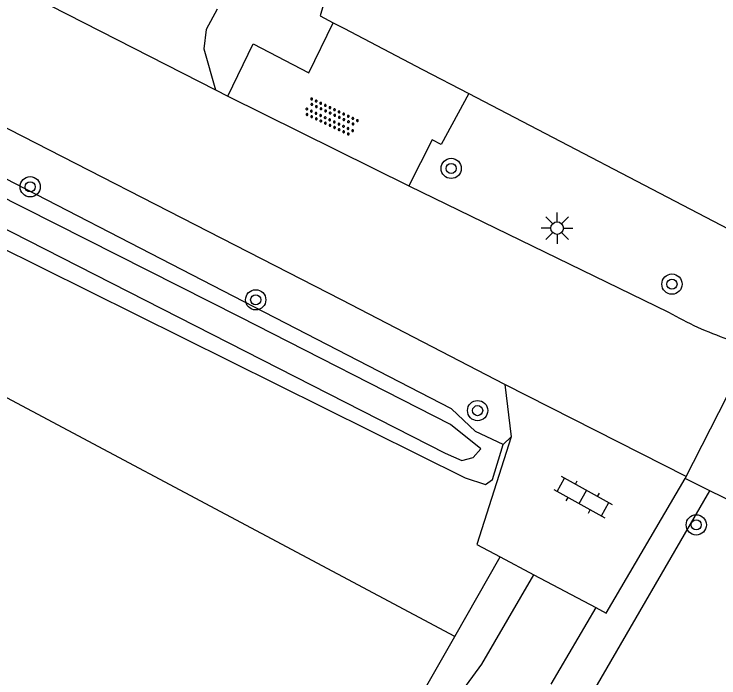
# Model space of a CAD drawing. Extents: x 128999 to 131010, y 395498 to 399007.
# Drawn here: x 129478.87 to 129506.7, y 398294.62 to 398320.84 of the extents above; entities that cross this region are included whole.
import ezdxf

# ---------------------------------------------------------------- set-up
doc = ezdxf.new("R2010")
doc.units = 0
for name, color, linetype in [('gg-afsc-hekwerk', 7, 'Continuous'), ('gg-knt-onverhard', 7, 'Continuous'), ('gg-knt-verharding', 7, 'Continuous'), ('gg-kntw-bovenkant insteek waterloop', 7, 'Continuous'), ('gg-kntw-waterlijn', 7, 'Continuous'), ('gt-grn-groengrens', 7, 'Continuous'), ('gt-grn-groengrens NZ', 7, 'Continuous'), ('gt-symb-boom', 7, 'Continuous'), ('gt-symb-klinker verharding', 7, 'Continuous'), ('gt-symb-lichtmast', 7, 'Continuous'), ('gt-symb-overige verharding', 7, 'Continuous')]:
    doc.layers.add(name, color=color, linetype=linetype)

# ---------------------------------------------------------------- blocks, each defined once
blk = doc.blocks.new('gt0-BOOM')
at = {"layer": 'gt-symb-boom'}
for radius in [0.4, 0.2]:
    blk.add_circle((0, 0), radius, dxfattribs=at)
blk = doc.blocks.new('gt0-LMAST')
at = {"layer": 'gt-symb-lichtmast'}
for p, q in [((-0.005, 0.246), (-0.005, 0.621)), ((-0.182, 0.173), (-0.447, 0.438)), ((0.172, 0.173), (0.437, 0.438)), ((-0.255, -0.004), (-0.63, -0.004)), ((-0.182, -0.181), (-0.447, -0.446)), ((-0.005, -0.254), (-0.005, -0.629)), ((0.437, -0.446), (0.172, -0.181)), ((0.245, -0.004), (0.62, -0.004))]:
    blk.add_line(p, q, dxfattribs=at)
blk.add_circle((-0.005, -0.004), 0.25, dxfattribs=at)
blk = doc.blocks.new('gt0-KL1')
at = {"layer": 'gt-symb-klinker verharding'}
for p, q in [((-1.15, 0.3), (1.15, 0.3)), ((-1, -0.3), (-1, 0.3)), ((-0.5, 0.3), (-0.5, 0.45)), ((0, -0.3), (0, 0.3)), ((0.5, 0.3), (0.5, 0.45)), ((1, -0.3), (1, 0.3)), ((-1.15, -0.3), (1.15, -0.3)), ((-0.5, -0.45), (-0.5, -0.3)), ((0.5, -0.45), (0.5, -0.3))]:
    blk.add_line(p, q, dxfattribs=at)
blk = doc.blocks.new('gt0-OVH')
at = {"layer": 'gt-symb-overige verharding'}
for points in [[(-0.972, 0.298), (-0.967, 0.308), (-0.965, 0.319), (-0.966, 0.33), (-0.971, 0.34), (-0.978, 0.348), (-0.988, 0.353), (-0.999, 0.355), (-1.01, 0.354), (-1.02, 0.349), (-1.028, 0.342), (-1.033, 0.332), (-1.035, 0.321), (-1.034, 0.31), (-1.029, 0.3), (-1.022, 0.292), (-1.012, 0.287), (-1.001, 0.285), (-0.99, 0.286), (-0.98, 0.291)], [(-0.772, 0.298), (-0.767, 0.308), (-0.765, 0.319), (-0.766, 0.33), (-0.771, 0.34), (-0.778, 0.348), (-0.788, 0.353), (-0.799, 0.355), (-0.81, 0.354), (-0.82, 0.349), (-0.828, 0.342), (-0.833, 0.332), (-0.835, 0.321), (-0.834, 0.31), (-0.829, 0.3), (-0.822, 0.292), (-0.812, 0.287), (-0.801, 0.285), (-0.79, 0.286), (-0.78, 0.291)], [(-0.572, 0.298), (-0.567, 0.308), (-0.565, 0.319), (-0.566, 0.33), (-0.571, 0.34), (-0.578, 0.348), (-0.588, 0.353), (-0.599, 0.355), (-0.61, 0.354), (-0.62, 0.349), (-0.628, 0.342), (-0.633, 0.332), (-0.635, 0.321), (-0.634, 0.31), (-0.629, 0.3), (-0.622, 0.292), (-0.612, 0.287), (-0.601, 0.285), (-0.59, 0.286), (-0.58, 0.291)], [(-0.372, 0.298), (-0.367, 0.308), (-0.365, 0.319), (-0.366, 0.33), (-0.371, 0.34), (-0.378, 0.348), (-0.388, 0.353), (-0.399, 0.355), (-0.41, 0.354), (-0.42, 0.349), (-0.428, 0.342), (-0.433, 0.332), (-0.435, 0.321), (-0.434, 0.31), (-0.429, 0.3), (-0.422, 0.292), (-0.412, 0.287), (-0.401, 0.285), (-0.39, 0.286), (-0.38, 0.291)], [(-0.172, 0.298), (-0.167, 0.308), (-0.165, 0.319), (-0.166, 0.33), (-0.171, 0.34), (-0.178, 0.348), (-0.188, 0.353), (-0.199, 0.355), (-0.21, 0.354), (-0.22, 0.349), (-0.228, 0.342), (-0.233, 0.332), (-0.235, 0.321), (-0.234, 0.31), (-0.229, 0.3), (-0.222, 0.292), (-0.212, 0.287), (-0.201, 0.285), (-0.19, 0.286), (-0.18, 0.291)], [(0.028, 0.298), (0.033, 0.308), (0.035, 0.319), (0.034, 0.33), (0.029, 0.34), (0.022, 0.348), (0.012, 0.353), (0.001, 0.355), (-0.01, 0.354), (-0.02, 0.349), (-0.028, 0.342), (-0.033, 0.332), (-0.035, 0.321), (-0.034, 0.31), (-0.029, 0.3), (-0.022, 0.292), (-0.012, 0.287), (-0.001, 0.285), (0.01, 0.286), (0.02, 0.291)], [(0.228, 0.298), (0.233, 0.308), (0.235, 0.319), (0.234, 0.33), (0.229, 0.34), (0.222, 0.348), (0.212, 0.353), (0.201, 0.355), (0.19, 0.354), (0.18, 0.349), (0.172, 0.342), (0.167, 0.332), (0.165, 0.321), (0.166, 0.31), (0.171, 0.3), (0.178, 0.292), (0.188, 0.287), (0.199, 0.285), (0.21, 0.286), (0.22, 0.291)], [(0.428, 0.298), (0.433, 0.308), (0.435, 0.319), (0.434, 0.33), (0.429, 0.34), (0.422, 0.348), (0.412, 0.353), (0.401, 0.355), (0.39, 0.354), (0.38, 0.349), (0.372, 0.342), (0.367, 0.332), (0.365, 0.321), (0.366, 0.31), (0.371, 0.3), (0.378, 0.292), (0.388, 0.287), (0.399, 0.285), (0.41, 0.286), (0.42, 0.291)], [(0.628, 0.298), (0.633, 0.308), (0.635, 0.319), (0.634, 0.33), (0.629, 0.34), (0.622, 0.348), (0.612, 0.353), (0.601, 0.355), (0.59, 0.354), (0.58, 0.349), (0.572, 0.342), (0.567, 0.332), (0.565, 0.321), (0.566, 0.31), (0.571, 0.3), (0.578, 0.292), (0.588, 0.287), (0.599, 0.285), (0.61, 0.286), (0.62, 0.291)], [(0.828, 0.298), (0.833, 0.308), (0.835, 0.319), (0.834, 0.33), (0.829, 0.34), (0.822, 0.348), (0.812, 0.353), (0.801, 0.355), (0.79, 0.354), (0.78, 0.349), (0.772, 0.342), (0.767, 0.332), (0.765, 0.321), (0.766, 0.31), (0.771, 0.3), (0.778, 0.292), (0.788, 0.287), (0.799, 0.285), (0.81, 0.286), (0.82, 0.291)], [(1.028, 0.298), (1.033, 0.308), (1.035, 0.319), (1.034, 0.33), (1.029, 0.34), (1.022, 0.348), (1.012, 0.353), (1.001, 0.355), (0.99, 0.354), (0.98, 0.349), (0.972, 0.342), (0.967, 0.332), (0.965, 0.321), (0.966, 0.31), (0.971, 0.3), (0.978, 0.292), (0.988, 0.287), (0.999, 0.285), (1.01, 0.286), (1.02, 0.291)], [(-0.872, 0.106), (-0.867, 0.116), (-0.865, 0.126), (-0.866, 0.137), (-0.871, 0.147), (-0.878, 0.156), (-0.888, 0.161), (-0.899, 0.163), (-0.91, 0.162), (-0.92, 0.157), (-0.928, 0.15), (-0.933, 0.14), (-0.935, 0.129), (-0.934, 0.118), (-0.929, 0.108), (-0.922, 0.1), (-0.912, 0.095), (-0.901, 0.092), (-0.89, 0.094), (-0.88, 0.098)], [(-0.672, 0.106), (-0.667, 0.116), (-0.665, 0.126), (-0.666, 0.137), (-0.671, 0.147), (-0.678, 0.156), (-0.688, 0.161), (-0.699, 0.163), (-0.71, 0.162), (-0.72, 0.157), (-0.728, 0.15), (-0.733, 0.14), (-0.735, 0.129), (-0.734, 0.118), (-0.729, 0.108), (-0.722, 0.1), (-0.712, 0.095), (-0.701, 0.092), (-0.69, 0.094), (-0.68, 0.098)], [(-0.472, 0.106), (-0.467, 0.116), (-0.465, 0.126), (-0.466, 0.137), (-0.471, 0.147), (-0.478, 0.156), (-0.488, 0.161), (-0.499, 0.163), (-0.51, 0.162), (-0.52, 0.157), (-0.528, 0.15), (-0.533, 0.14), (-0.535, 0.129), (-0.534, 0.118), (-0.529, 0.108), (-0.522, 0.1), (-0.512, 0.095), (-0.501, 0.092), (-0.49, 0.094), (-0.48, 0.098)], [(-0.272, 0.106), (-0.267, 0.116), (-0.265, 0.126), (-0.266, 0.137), (-0.271, 0.147), (-0.278, 0.156), (-0.288, 0.161), (-0.299, 0.163), (-0.31, 0.162), (-0.32, 0.157), (-0.328, 0.15), (-0.333, 0.14), (-0.335, 0.129), (-0.334, 0.118), (-0.329, 0.108), (-0.322, 0.1), (-0.312, 0.095), (-0.301, 0.092), (-0.29, 0.094), (-0.28, 0.098)], [(-0.072, 0.106), (-0.067, 0.116), (-0.065, 0.126), (-0.066, 0.137), (-0.071, 0.147), (-0.078, 0.156), (-0.088, 0.161), (-0.099, 0.163), (-0.11, 0.162), (-0.12, 0.157), (-0.128, 0.15), (-0.133, 0.14), (-0.135, 0.129), (-0.134, 0.118), (-0.129, 0.108), (-0.122, 0.1), (-0.112, 0.095), (-0.101, 0.092), (-0.09, 0.094), (-0.08, 0.098)], [(0.128, 0.106), (0.133, 0.116), (0.135, 0.126), (0.134, 0.137), (0.129, 0.147), (0.122, 0.156), (0.112, 0.161), (0.101, 0.163), (0.09, 0.162), (0.08, 0.157), (0.072, 0.15), (0.067, 0.14), (0.065, 0.129), (0.066, 0.118), (0.071, 0.108), (0.078, 0.1), (0.088, 0.095), (0.099, 0.092), (0.11, 0.094), (0.12, 0.098)], [(0.328, 0.106), (0.333, 0.116), (0.335, 0.126), (0.334, 0.137), (0.329, 0.147), (0.322, 0.156), (0.312, 0.161), (0.301, 0.163), (0.29, 0.162), (0.28, 0.157), (0.272, 0.15), (0.267, 0.14), (0.265, 0.129), (0.266, 0.118), (0.271, 0.108), (0.278, 0.1), (0.288, 0.095), (0.299, 0.092), (0.31, 0.094), (0.32, 0.098)], [(0.528, 0.106), (0.533, 0.116), (0.535, 0.126), (0.534, 0.137), (0.529, 0.147), (0.522, 0.156), (0.512, 0.161), (0.501, 0.163), (0.49, 0.162), (0.48, 0.157), (0.472, 0.15), (0.467, 0.14), (0.465, 0.129), (0.466, 0.118), (0.471, 0.108), (0.478, 0.1), (0.488, 0.095), (0.499, 0.092), (0.51, 0.094), (0.52, 0.098)], [(0.728, 0.106), (0.733, 0.116), (0.735, 0.126), (0.734, 0.137), (0.729, 0.147), (0.722, 0.156), (0.712, 0.161), (0.701, 0.163), (0.69, 0.162), (0.68, 0.157), (0.672, 0.15), (0.667, 0.14), (0.665, 0.129), (0.666, 0.118), (0.671, 0.108), (0.678, 0.1), (0.688, 0.095), (0.699, 0.092), (0.71, 0.094), (0.72, 0.098)], [(0.928, 0.106), (0.933, 0.116), (0.935, 0.126), (0.934, 0.137), (0.929, 0.147), (0.922, 0.156), (0.912, 0.161), (0.901, 0.163), (0.89, 0.162), (0.88, 0.157), (0.872, 0.15), (0.867, 0.14), (0.865, 0.129), (0.866, 0.118), (0.871, 0.108), (0.878, 0.1), (0.888, 0.095), (0.899, 0.092), (0.91, 0.094), (0.92, 0.098)], [(-0.972, -0.142), (-0.967, -0.132), (-0.965, -0.121), (-0.966, -0.11), (-0.971, -0.1), (-0.978, -0.092), (-0.988, -0.087), (-0.999, -0.085), (-1.01, -0.086), (-1.02, -0.091), (-1.028, -0.098), (-1.033, -0.108), (-1.035, -0.119), (-1.034, -0.13), (-1.029, -0.14), (-1.022, -0.148), (-1.012, -0.153), (-1.001, -0.155), (-0.99, -0.154), (-0.98, -0.149)], [(-0.872, -0.334), (-0.867, -0.324), (-0.865, -0.314), (-0.866, -0.303), (-0.871, -0.293), (-0.878, -0.284), (-0.888, -0.279), (-0.899, -0.277), (-0.91, -0.278), (-0.92, -0.283), (-0.928, -0.29), (-0.933, -0.3), (-0.935, -0.311), (-0.934, -0.322), (-0.929, -0.332), (-0.922, -0.34), (-0.912, -0.345), (-0.901, -0.348), (-0.89, -0.346), (-0.88, -0.342)], [(-0.772, -0.142), (-0.767, -0.132), (-0.765, -0.121), (-0.766, -0.11), (-0.771, -0.1), (-0.778, -0.092), (-0.788, -0.087), (-0.799, -0.085), (-0.81, -0.086), (-0.82, -0.091), (-0.828, -0.098), (-0.833, -0.108), (-0.835, -0.119), (-0.834, -0.13), (-0.829, -0.14), (-0.822, -0.148), (-0.812, -0.153), (-0.801, -0.155), (-0.79, -0.154), (-0.78, -0.149)], [(-0.672, -0.334), (-0.667, -0.324), (-0.665, -0.314), (-0.666, -0.303), (-0.671, -0.293), (-0.678, -0.284), (-0.688, -0.279), (-0.699, -0.277), (-0.71, -0.278), (-0.72, -0.283), (-0.728, -0.29), (-0.733, -0.3), (-0.735, -0.311), (-0.734, -0.322), (-0.729, -0.332), (-0.722, -0.34), (-0.712, -0.345), (-0.701, -0.348), (-0.69, -0.346), (-0.68, -0.342)], [(-0.572, -0.142), (-0.567, -0.132), (-0.565, -0.121), (-0.566, -0.11), (-0.571, -0.1), (-0.578, -0.092), (-0.588, -0.087), (-0.599, -0.085), (-0.61, -0.086), (-0.62, -0.091), (-0.628, -0.098), (-0.633, -0.108), (-0.635, -0.119), (-0.634, -0.13), (-0.629, -0.14), (-0.622, -0.148), (-0.612, -0.153), (-0.601, -0.155), (-0.59, -0.154), (-0.58, -0.149)], [(-0.472, -0.334), (-0.467, -0.324), (-0.465, -0.314), (-0.466, -0.303), (-0.471, -0.293), (-0.478, -0.284), (-0.488, -0.279), (-0.499, -0.277), (-0.51, -0.278), (-0.52, -0.283), (-0.528, -0.29), (-0.533, -0.3), (-0.535, -0.311), (-0.534, -0.322), (-0.529, -0.332), (-0.522, -0.34), (-0.512, -0.345), (-0.501, -0.348), (-0.49, -0.346), (-0.48, -0.342)], [(-0.372, -0.142), (-0.367, -0.132), (-0.365, -0.121), (-0.366, -0.11), (-0.371, -0.1), (-0.378, -0.092), (-0.388, -0.087), (-0.399, -0.085), (-0.41, -0.086), (-0.42, -0.091), (-0.428, -0.098), (-0.433, -0.108), (-0.435, -0.119), (-0.434, -0.13), (-0.429, -0.14), (-0.422, -0.148), (-0.412, -0.153), (-0.401, -0.155), (-0.39, -0.154), (-0.38, -0.149)], [(-0.272, -0.334), (-0.267, -0.324), (-0.265, -0.314), (-0.266, -0.303), (-0.271, -0.293), (-0.278, -0.284), (-0.288, -0.279), (-0.299, -0.277), (-0.31, -0.278), (-0.32, -0.283), (-0.328, -0.29), (-0.333, -0.3), (-0.335, -0.311), (-0.334, -0.322), (-0.329, -0.332), (-0.322, -0.34), (-0.312, -0.345), (-0.301, -0.348), (-0.29, -0.346), (-0.28, -0.342)], [(-0.172, -0.142), (-0.167, -0.132), (-0.165, -0.121), (-0.166, -0.11), (-0.171, -0.1), (-0.178, -0.092), (-0.188, -0.087), (-0.199, -0.085), (-0.21, -0.086), (-0.22, -0.091), (-0.228, -0.098), (-0.233, -0.108), (-0.235, -0.119), (-0.234, -0.13), (-0.229, -0.14), (-0.222, -0.148), (-0.212, -0.153), (-0.201, -0.155), (-0.19, -0.154), (-0.18, -0.149)], [(-0.072, -0.334), (-0.067, -0.324), (-0.065, -0.314), (-0.066, -0.303), (-0.071, -0.293), (-0.078, -0.284), (-0.088, -0.279), (-0.099, -0.277), (-0.11, -0.278), (-0.12, -0.283), (-0.128, -0.29), (-0.133, -0.3), (-0.135, -0.311), (-0.134, -0.322), (-0.129, -0.332), (-0.122, -0.34), (-0.112, -0.345), (-0.101, -0.348), (-0.09, -0.346), (-0.08, -0.342)], [(0.028, -0.142), (0.033, -0.132), (0.035, -0.121), (0.034, -0.11), (0.029, -0.1), (0.022, -0.092), (0.012, -0.087), (0.001, -0.085), (-0.01, -0.086), (-0.02, -0.091), (-0.028, -0.098), (-0.033, -0.108), (-0.035, -0.119), (-0.034, -0.13), (-0.029, -0.14), (-0.022, -0.148), (-0.012, -0.153), (-0.001, -0.155), (0.01, -0.154), (0.02, -0.149)], [(0.128, -0.334), (0.133, -0.324), (0.135, -0.314), (0.134, -0.303), (0.129, -0.293), (0.122, -0.284), (0.112, -0.279), (0.101, -0.277), (0.09, -0.278), (0.08, -0.283), (0.072, -0.29), (0.067, -0.3), (0.065, -0.311), (0.066, -0.322), (0.071, -0.332), (0.078, -0.34), (0.088, -0.345), (0.099, -0.348), (0.11, -0.346), (0.12, -0.342)], [(0.228, -0.142), (0.233, -0.132), (0.235, -0.121), (0.234, -0.11), (0.229, -0.1), (0.222, -0.092), (0.212, -0.087), (0.201, -0.085), (0.19, -0.086), (0.18, -0.091), (0.172, -0.098), (0.167, -0.108), (0.165, -0.119), (0.166, -0.13), (0.171, -0.14), (0.178, -0.148), (0.188, -0.153), (0.199, -0.155), (0.21, -0.154), (0.22, -0.149)], [(0.328, -0.334), (0.333, -0.324), (0.335, -0.314), (0.334, -0.303), (0.329, -0.293), (0.322, -0.284), (0.312, -0.279), (0.301, -0.277), (0.29, -0.278), (0.28, -0.283), (0.272, -0.29), (0.267, -0.3), (0.265, -0.311), (0.266, -0.322), (0.271, -0.332), (0.278, -0.34), (0.288, -0.345), (0.299, -0.348), (0.31, -0.346), (0.32, -0.342)], [(0.428, -0.142), (0.433, -0.132), (0.435, -0.121), (0.434, -0.11), (0.429, -0.1), (0.422, -0.092), (0.412, -0.087), (0.401, -0.085), (0.39, -0.086), (0.38, -0.091), (0.372, -0.098), (0.367, -0.108), (0.365, -0.119), (0.366, -0.13), (0.371, -0.14), (0.378, -0.148), (0.388, -0.153), (0.399, -0.155), (0.41, -0.154), (0.42, -0.149)], [(0.528, -0.334), (0.533, -0.324), (0.535, -0.314), (0.534, -0.303), (0.529, -0.293), (0.522, -0.284), (0.512, -0.279), (0.501, -0.277), (0.49, -0.278), (0.48, -0.283), (0.472, -0.29), (0.467, -0.3), (0.465, -0.311), (0.466, -0.322), (0.471, -0.332), (0.478, -0.34), (0.488, -0.345), (0.499, -0.348), (0.51, -0.346), (0.52, -0.342)], [(0.628, -0.142), (0.633, -0.132), (0.635, -0.121), (0.634, -0.11), (0.629, -0.1), (0.622, -0.092), (0.612, -0.087), (0.601, -0.085), (0.59, -0.086), (0.58, -0.091), (0.572, -0.098), (0.567, -0.108), (0.565, -0.119), (0.566, -0.13), (0.571, -0.14), (0.578, -0.148), (0.588, -0.153), (0.599, -0.155), (0.61, -0.154), (0.62, -0.149)], [(0.728, -0.334), (0.733, -0.324), (0.735, -0.314), (0.734, -0.303), (0.729, -0.293), (0.722, -0.284), (0.712, -0.279), (0.701, -0.277), (0.69, -0.278), (0.68, -0.283), (0.672, -0.29), (0.667, -0.3), (0.665, -0.311), (0.666, -0.322), (0.671, -0.332), (0.678, -0.34), (0.688, -0.345), (0.699, -0.348), (0.71, -0.346), (0.72, -0.342)], [(0.828, -0.142), (0.833, -0.132), (0.835, -0.121), (0.834, -0.11), (0.829, -0.1), (0.822, -0.092), (0.812, -0.087), (0.801, -0.085), (0.79, -0.086), (0.78, -0.091), (0.772, -0.098), (0.767, -0.108), (0.765, -0.119), (0.766, -0.13), (0.771, -0.14), (0.778, -0.148), (0.788, -0.153), (0.799, -0.155), (0.81, -0.154), (0.82, -0.149)], [(0.928, -0.334), (0.933, -0.324), (0.935, -0.314), (0.934, -0.303), (0.929, -0.293), (0.922, -0.284), (0.912, -0.279), (0.901, -0.277), (0.89, -0.278), (0.88, -0.283), (0.872, -0.29), (0.867, -0.3), (0.865, -0.311), (0.866, -0.322), (0.871, -0.332), (0.878, -0.34), (0.888, -0.345), (0.899, -0.348), (0.91, -0.346), (0.92, -0.342)], [(1.028, -0.142), (1.033, -0.132), (1.035, -0.121), (1.034, -0.11), (1.029, -0.1), (1.022, -0.092), (1.012, -0.087), (1.001, -0.085), (0.99, -0.086), (0.98, -0.091), (0.972, -0.098), (0.967, -0.108), (0.965, -0.119), (0.966, -0.13), (0.971, -0.14), (0.978, -0.148), (0.988, -0.153), (0.999, -0.155), (1.01, -0.154), (1.02, -0.149)]]:
    blk.add_lwpolyline(points, close=True, dxfattribs=at)

msp = doc.modelspace()

# ---------------------------------------------------------------- linework, layer by layer
at = {"layer": 'gg-afsc-hekwerk'}
for p, q in [((129497.907, 398345.935), (129490.957, 398320.761)), ((129490.957, 398320.761), (129491.469, 398320.493)), ((129491.469, 398320.493), (129491.889, 398320.274)), ((129491.889, 398320.274), (129494.992, 398318.653)), ((129494.992, 398318.653), (129496.827, 398317.695)), ((129496.827, 398317.695), (129530.93, 398299.883))]:
    msp.add_line(p, q, dxfattribs=at)
at = {"layer": 'gg-knt-onverhard'}
for p, q in [((129496.269, 398296.251), (129498.066, 398299.401)), ((129501.837, 398297.397), (129500.058, 398294.377)), ((129493.137, 398290.763), (129496.269, 398296.251))]:
    msp.add_line(p, q, dxfattribs=at)
at = {"layer": 'gg-knt-verharding'}
for p, q in [((129480.962, 398320.836), (129486.826, 398317.846)), ((129486.826, 398317.846), (129487.313, 398317.598)), ((129487.313, 398317.598), (129494.45, 398314.056)), ((129494.45, 398314.056), (129504.715, 398309.063)), ((129505.372, 398302.494), (129507.936, 398307.546)), ((129498.249, 398306.208), (129498.499, 398304.135)), ((129506.348, 398302.012), (129505.372, 398302.494)), ((129509.549, 398300.431), (129506.348, 398302.012)), ((129498.066, 398299.401), (129499.389, 398298.698)), ((129499.389, 398298.698), (129501.837, 398297.397))]:
    msp.add_line(p, q, dxfattribs=at)
for points in [[(129498.249, 398306.208), (129491.791, 398309.555), (129474.47, 398318.429), (129422.822, 398344.778), (129386.91, 398363), (129352.228, 398380.573), (129330.775, 398391.412)], [(129398.527, 398362.794), (129431.193, 398346.158), (129460.029, 398331.508), (129480.962, 398320.836)], [(129486.891, 398321.032), (129486.456, 398320.225), (129486.362, 398319.466), (129486.826, 398317.846)], [(129487.313, 398317.598), (129488.309, 398319.659), (129490.503, 398318.512), (129491.469, 398320.493)], [(129496.827, 398317.695), (129495.728, 398315.69), (129495.373, 398315.865), (129494.45, 398314.056)], [(129505.372, 398302.494), (129505.407, 398302.58), (129498.249, 398306.208)], [(129498.499, 398304.135), (129497.144, 398299.891), (129498.066, 398299.401)], [(129501.837, 398297.397), (129502.253, 398297.176), (129505.372, 398302.494)]]:
    msp.add_lwpolyline(points, dxfattribs=at)
msp.add_arc((129511.507, 398320.87), 13.621, 240.0913, 250.9101, dxfattribs=at)
at = {"layer": 'gg-kntw-bovenkant insteek waterloop'}
for points in [[(129498.181, 398303.837), (129497.091, 398304.351), (129496.135, 398305.244), (129467.866, 398319.839), (129431.819, 398337.813), (129397.007, 398355.494), (129337.56, 398385.509), (129331.868, 398388.542), (129331.097, 398389.023), (129330.079, 398389.224), (129328.922, 398389.152)], [(129331.6, 398386.885), (129367.881, 398367.708), (129405.503, 398349.09), (129441.741, 398330.598), (129474.395, 398313.577), (129496.675, 398302.526), (129497.485, 398302.259), (129497.758, 398302.459), (129498.181, 398303.837)]]:
    msp.add_lwpolyline(points, dxfattribs=at)
at = {"layer": 'gg-kntw-waterlijn'}
for points in [[(129497.297, 398303.669), (129496.101, 398304.632), (129487.799, 398308.863), (129429.459, 398338.36), (129403.355, 398351.559), (129373.608, 398366.599), (129332.431, 398387.702), (129330.68, 398388.6), (129329.247, 398388.454), (129329.045, 398388.142)], [(129330.136, 398387.605), (129330.594, 398387.692), (129332.781, 398386.858), (129352.708, 398376.324), (129393.916, 398355.486), (129470.191, 398316.598), (129495.887, 398303.497), (129496.553, 398303.202), (129496.991, 398303.319), (129497.297, 398303.669)]]:
    msp.add_lwpolyline(points, dxfattribs=at)
at = {"layer": 'gt-grn-groengrens'}
msp.add_line((129501.498, 398293.665), (129506.348, 398302.012), dxfattribs=at)
for points in [[(129496.269, 398296.251), (129447.634, 398322.179), (129328.42, 398385.335)], [(129404.943, 398142.606), (129405.937, 398143.713), (129422.391, 398170.467), (129435.924, 398192.764), (129476.489, 398259.965), (129493.775, 398290.283), (129497.334, 398295.16), (129499.389, 398298.698)]]:
    msp.add_lwpolyline(points, dxfattribs=at)
at = {"layer": 'gt-grn-groengrens NZ'}
msp.add_line((129498.181, 398303.837), (129498.499, 398304.135), dxfattribs=at)

# ---------------------------------------------------------------- block references
at = {"layer": 'gt-symb-boom'}
for p in [(129496.128, 398314.742), (129479.501, 398314.017), (129504.847, 398310.173), (129488.406, 398309.553), (129497.171, 398305.177), (129505.806, 398300.663)]:
    msp.add_blockref('gt0-BOOM', p, dxfattribs=at)
at = {"layer": 'gt-symb-klinker verharding', "rotation": -28.82083594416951}
msp.add_blockref('gt0-KL1', (129501.329, 398301.765), dxfattribs=at)
at = {"layer": 'gt-symb-lichtmast'}
msp.add_blockref('gt0-LMAST', (129500.317, 398312.386), dxfattribs=at)
at = {"layer": 'gt-symb-overige verharding', "rotation": -25.283480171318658}
msp.add_blockref('gt0-OVH', (129491.383, 398316.769), dxfattribs=at)

doc.saveas('drawing.dxf')
